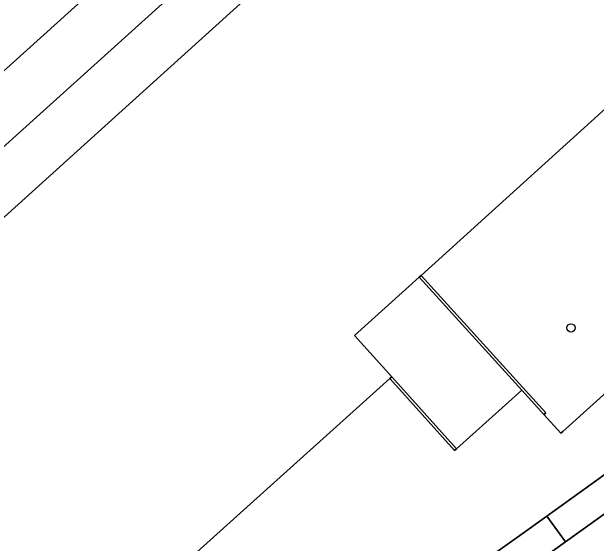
# Model space of a CAD drawing. Extents: x 156141 to 158132, y 385651 to 388333.
# Drawn here: x 156961.7 to 157030.6, y 387333.3 to 387395.9 of the extents above; entities that cross this region are included whole.
import ezdxf

# ---------------------------------------------------------------- set-up
doc = ezdxf.new("R2010")
doc.units = 0
for name, color, linetype in [('IMGEO_Berm_groen', 7, 'Continuous'), ('IMGEO_Boom', 7, 'Continuous'), ('IMGEO_Erf', 7, 'Continuous'), ('IMGEO_Fietspad_gesloten', 7, 'Continuous'), ('IMGEO_Hek', 7, 'Continuous'), ('IMGEO_Muur', 7, 'Continuous'), ('IMGEO_Pand', 7, 'Continuous'), ('IMGEO_Parkeervlak_gesloten', 7, 'Continuous'), ('IMGEO_Rijbaan_lokaal_open', 7, 'Continuous')]:
    doc.layers.add(name, color=color, linetype=linetype)

msp = doc.modelspace()

# ---------------------------------------------------------------- linework, layer by layer
at = {"layer": 'IMGEO_Berm_groen'}
msp.add_lwpolyline([(156996.072, 387312.337), (157000, 387314.942), (157005.036, 387318.281), (157009.176, 387321.089), (157011.64, 387322.726), (157016.747, 387326.252), (157021.443, 387329.52), (157024.444, 387331.654), (157026.966, 387333.458), (157024.786, 387336.474), (157021.88, 387334.384), (156992.517, 387313.535), (156971.233, 387301.452), (156954.477, 387290.059), (156912.573, 387336.545)], dxfattribs=at)
at = {"layer": 'IMGEO_Boom'}
msp.add_circle((157027.621, 387358.64), 0.489, dxfattribs=at)
at = {"layer": 'IMGEO_Erf'}
for points in [[(156997.992, 387533.507), (156995.903, 387533.881), (156995.601, 387534.29), (156990.602, 387541.063), (156990.279, 387541.5), (156990.607, 387543.655), (156965.766, 387577.788), (156965.697, 387577.883), (156816.416, 387442.966), (156820.347, 387438.616), (156828.014, 387430.131), (156892.578, 387358.675), (156899.939, 387350.528), (156912.573, 387336.545), (157050.7, 387461.085)], [(156910.09, 387518.28), (156916.528, 387511.214), (156933.957, 387526.895), (156944.29, 387515.468), (156960.246, 387529.861), (157030.573, 387451.881), (156922.914, 387354.774), (156913.099, 387365.61), (156910.186, 387368.822), (156906.162, 387373.332), (156921.097, 387386.716), (156867.483, 387446.169), (156852.58, 387432.731), (156835.838, 387451.297)], [(157072.5, 387393.402), (157072.435, 387393.356), (157053.673, 387379.976), (157058.269, 387374.899), (157058, 387374.657), (157026.648, 387346.432), (157026.42, 387346.225), (157024.423, 387348.427), (157021.823, 387351.295), (157014.136, 387344.405), (157013.907, 387344.199), (157006.295, 387352.687), (156971.786, 387321.675), (156971.839, 387321.615), (156970.832, 387320.866), (156962.044, 387314.53), (156933.028, 387346.617), (157038.091, 387441.529)]]:
    msp.add_lwpolyline(points, close=True, dxfattribs=at)
msp.add_lwpolyline([(157051.894, 387462.161), (157051.176, 387461.514), (157050.7, 387461.085), (156912.573, 387336.545), (156954.477, 387290.059), (156971.233, 387301.452), (156992.517, 387313.535), (157021.88, 387334.384), (157024.786, 387336.474), (157037.538, 387345.643), (157040.207, 387347.563), (157040.971, 387347.798), (157055.766, 387358.06), (157100.014, 387389.783)], dxfattribs=at)
at = {"layer": 'IMGEO_Fietspad_gesloten'}
msp.add_lwpolyline([(157100.1, 387385.768), (157039.734, 387342.59), (157026.966, 387333.458), (157024.444, 387331.654), (157021.443, 387329.52), (157016.747, 387326.252), (157011.64, 387322.726), (157009.176, 387321.089), (157005.036, 387318.281), (157000, 387314.942), (156996.072, 387312.337)], dxfattribs=at)
at = {"layer": 'IMGEO_Hek'}
msp.add_lwpolyline([(157050.7, 387461.085), (156912.573, 387336.545), (156899.939, 387350.528)], dxfattribs=at)
at = {"layer": 'IMGEO_Muur'}
for points in [[(157009.951, 387364.831), (157009.731, 387364.632), (157021.823, 387351.295), (157024.423, 387348.427), (157024.65, 387348.633)], [(157006.524, 387352.893), (157006.295, 387352.687), (157013.907, 387344.199), (157014.136, 387344.405)]]:
    msp.add_lwpolyline(points, close=True, dxfattribs=at)
at = {"layer": 'IMGEO_Pand'}
for points in [[(157030.573, 387451.881), (156960.246, 387529.861), (156944.29, 387515.468), (156933.957, 387526.895), (156916.528, 387511.214), (156910.09, 387518.28), (156835.838, 387451.297), (156852.58, 387432.731), (156867.483, 387446.169), (156921.097, 387386.716), (156906.162, 387373.332), (156910.186, 387368.822), (156913.099, 387365.61), (156922.914, 387354.774)], [(157006.295, 387352.687), (157006.524, 387352.893), (157002.129, 387357.763), (157009.731, 387364.632), (157009.951, 387364.831), (157041.287, 387393.145), (157053.38, 387379.768), (157053.673, 387379.976), (157072.435, 387393.356), (157072.5, 387393.402), (157038.091, 387441.529), (156933.028, 387346.617), (156962.044, 387314.53), (156970.832, 387320.866), (156971.839, 387321.615), (156971.786, 387321.675)]]:
    msp.add_lwpolyline(points, close=True, dxfattribs=at)
at = {"layer": 'IMGEO_Parkeervlak_gesloten'}
for points in [[(157058, 387374.657), (157053.38, 387379.768), (157041.287, 387393.145), (157009.951, 387364.831), (157024.65, 387348.633), (157024.423, 387348.427), (157026.42, 387346.225), (157026.648, 387346.432)], [(157009.731, 387364.632), (157002.129, 387357.763), (157006.524, 387352.893), (157014.136, 387344.405), (157021.823, 387351.295)]]:
    msp.add_lwpolyline(points, close=True, dxfattribs=at)
at = {"layer": 'IMGEO_Rijbaan_lokaal_open'}
msp.add_lwpolyline([(157039.734, 387342.59), (157037.538, 387345.643), (157024.786, 387336.474), (157026.966, 387333.458)], close=True, dxfattribs=at)

doc.saveas('drawing.dxf')
